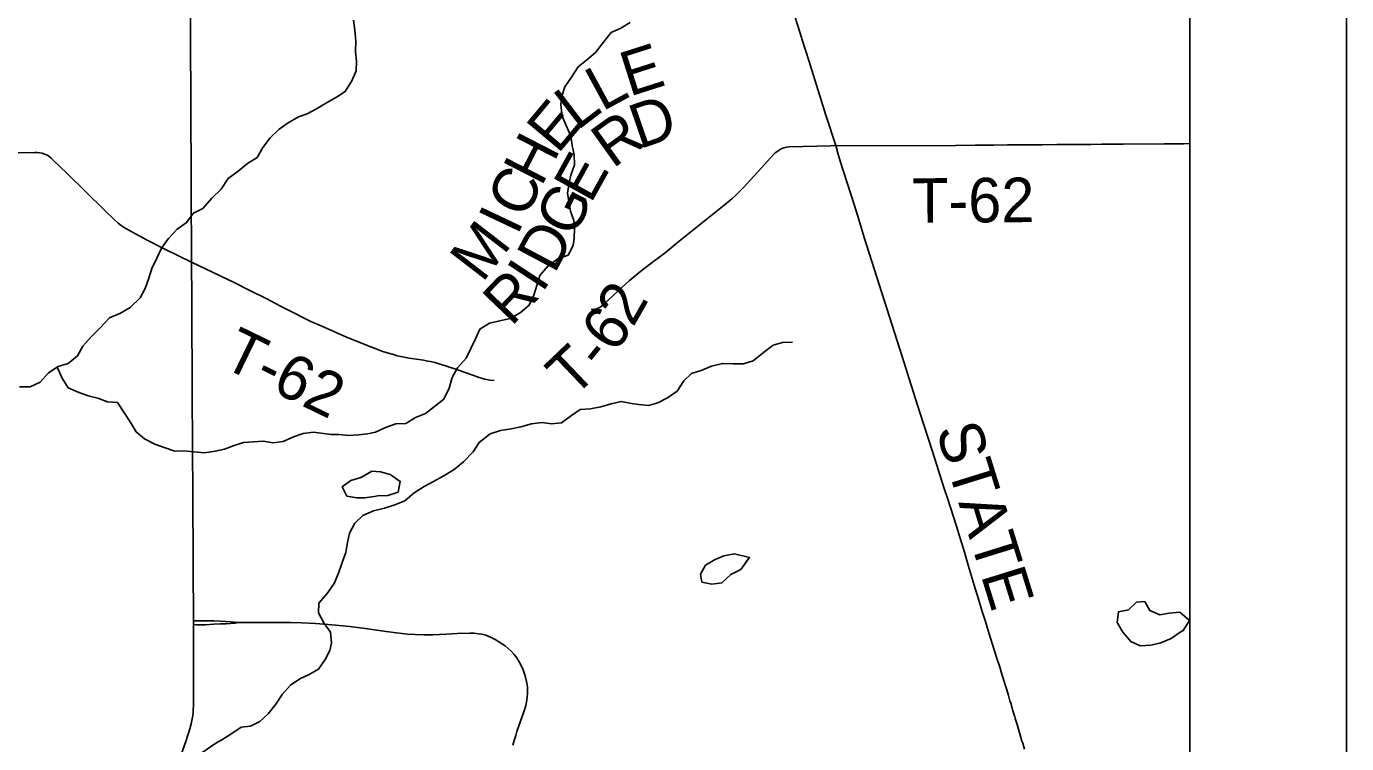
# Model space of a CAD drawing. Extents: x 0 to 34, y 0 to 22.
# Drawn here: x 8.157 to 9, y 19.582 to 20.039 of the extents above; entities that cross this region are included whole.
import ezdxf

# ---------------------------------------------------------------- set-up
doc = ezdxf.new("R2010")
doc.units = 0
for name, color, linetype in [('GM_X_County_Road', 7, 'Continuous'), ('GM_X_County_Road_Text', 7, 'Continuous'), ('GM_X_Minor_Lake', 7, 'Continuous'), ('GM_X_Minor_River', 7, 'Continuous'), ('GM_X_Rail_Line_Text', 7, 'Continuous'), ('GM_X_State_Location', 7, 'Continuous'), ('GM_X_State_Route', 7, 'Continuous'), ('GM_X_Township_Road', 7, 'Continuous'), ('GM_X_Township_Road_Text', 7, 'Continuous'), ('SH_Cut_Line', 7, 'Continuous'), ('SH_Data', 7, 'Continuous')]:
    doc.layers.add(name, color=color, linetype=linetype)

msp = doc.modelspace()

# ---------------------------------------------------------------- linework, layer by layer
at = {"layer": 'GM_X_County_Road'}
for points in [[(8.79429, 19.5781), (8.79321, 19.5818), (8.79278, 19.58325), (8.79144, 19.58776), (8.78963, 19.59383), (8.78849, 19.59766), (8.78812, 19.59892), (8.78787, 19.59978), (8.78682, 19.60334), (8.78654, 19.60426), (8.78558, 19.60741), (8.7851, 19.60901), (8.78413, 19.61223), (8.78239, 19.61799), (8.78229, 19.61831), (8.78161, 19.62055), (8.78, 19.6259), (8.7784, 19.63118), (8.77701, 19.63536), (8.77184, 19.65174), (8.76919, 19.66008), (8.76758, 19.66519), (8.76418, 19.6766), (8.76235, 19.68263), (8.75847, 19.69546), (8.75607, 19.70367), (8.75435, 19.70917), (8.75276, 19.7145), (8.7511, 19.71971), (8.74516, 19.73809), (8.74318, 19.74435), (8.73557, 19.76804), (8.72757, 19.79292), (8.72076, 19.81423), (8.71751, 19.82453), (8.71457, 19.83396), (8.69199, 19.90456), (8.68859, 19.91605), (8.68558, 19.92548), (8.67686, 19.95249), (8.67516, 19.95825), (8.67383, 19.96305), (8.66765, 19.98248), (8.65854, 20.01127), (8.65681, 20.01676), (8.65222, 20.03128), (8.652, 20.03199), (8.64601, 20.05095)], [(8.14473, 19.9585), (8.16237, 19.95875), (8.1641, 19.95867), (8.16564, 19.95855), (8.16717, 19.95825), (8.16866, 19.95771), (8.17005, 19.95716), (8.17129, 19.95647), (8.17302, 19.95508), (8.17456, 19.95364), (8.18298, 19.94552), (8.19472, 19.93403), (8.2074, 19.92144), (8.21325, 19.91589), (8.21573, 19.91366), (8.21667, 19.91292), (8.21785, 19.91197), (8.21959, 19.91084), (8.22266, 19.90911), (8.23396, 19.90306), (8.24565, 19.89702), (8.26261, 19.8888)]]:
    msp.add_lwpolyline(points, dxfattribs=at)
at = {"layer": 'GM_X_Minor_Lake'}
for points in [[(8.37762, 19.75534), (8.37076, 19.75139), (8.36434, 19.74939), (8.3587, 19.74531), (8.36183, 19.73947), (8.36811, 19.73842), (8.37323, 19.7385), (8.37929, 19.73935)], [(8.37753, 19.75529), (8.37076, 19.75139), (8.36434, 19.74939), (8.3587, 19.74531), (8.36183, 19.73947), (8.36811, 19.73842), (8.37323, 19.7385), (8.37929, 19.73935)], [(8.37929, 19.73935), (8.38157, 19.73957), (8.38802, 19.73986), (8.39444, 19.74204), (8.39585, 19.74891), (8.38952, 19.75318), (8.38323, 19.75499), (8.37747, 19.75534)], [(8.37929, 19.73935), (8.38157, 19.73957), (8.38802, 19.73986), (8.39444, 19.74204), (8.39585, 19.74891), (8.38952, 19.75318), (8.38323, 19.75499), (8.37762, 19.75534)], [(8.61888, 19.70042), (8.60932, 19.70265), (8.60251, 19.70141), (8.59647, 19.69885), (8.59064, 19.69534), (8.5875, 19.68978), (8.58834, 19.68466)], [(8.61883, 19.70044), (8.60932, 19.70265), (8.60251, 19.70141), (8.59647, 19.69885), (8.59064, 19.69534), (8.5875, 19.68978), (8.58834, 19.68466)], [(8.58834, 19.68466), (8.59481, 19.68343), (8.60125, 19.68409), (8.60687, 19.6895), (8.61327, 19.69264), (8.61892, 19.70048)], [(8.58834, 19.68466), (8.59481, 19.68343), (8.60125, 19.68409), (8.60687, 19.6895), (8.61327, 19.69264), (8.61888, 19.70042)], [(8.86593, 19.67179), (8.86078, 19.66704), (8.85435, 19.66561), (8.8535, 19.65895), (8.8572, 19.65273), (8.86223, 19.64672), (8.86816, 19.64396), (8.87498, 19.64444), (8.88141, 19.64587), (8.88801, 19.64863), (8.89383, 19.6527)], [(8.86593, 19.67179), (8.86078, 19.66704), (8.85435, 19.66561), (8.8535, 19.65895), (8.8572, 19.65273), (8.86223, 19.64672), (8.86816, 19.64396), (8.87498, 19.64444), (8.88141, 19.64587), (8.88801, 19.64863), (8.89383, 19.6527)], [(8.89383, 19.6527), (8.89572, 19.65368), (8.8998, 19.66021), (8.89364, 19.66544), (8.88682, 19.66477), (8.88076, 19.66372), (8.87446, 19.66648), (8.87114, 19.67233), (8.86588, 19.67179)], [(8.89383, 19.6527), (8.89572, 19.65368), (8.8998, 19.66021), (8.89364, 19.66544), (8.88682, 19.66477), (8.88076, 19.66372), (8.87446, 19.66648), (8.87114, 19.67233), (8.86593, 19.67179)]]:
    msp.add_lwpolyline(points, dxfattribs=at)
at = {"layer": 'GM_X_Minor_River'}
for points in [[(8.15274, 19.80917), (8.15958, 19.80927), (8.16598, 19.81221), (8.17121, 19.81818), (8.17741, 19.82208), (8.18383, 19.82407), (8.18983, 19.82891), (8.19316, 19.83505), (8.19875, 19.8414), (8.20437, 19.84681), (8.21034, 19.85317), (8.21732, 19.85612), (8.22353, 19.85983), (8.22989, 19.866), (8.23302, 19.87194), (8.23539, 19.87844), (8.23738, 19.88474), (8.24069, 19.89163), (8.24345, 19.89757), (8.24772, 19.90371), (8.25351, 19.90969), (8.25915, 19.91377), (8.2638, 19.91992), (8.26983, 19.92286), (8.27561, 19.9296), (8.28159, 19.93539), (8.28604, 19.94211), (8.29243, 19.94676), (8.29843, 19.9516), (8.30444, 19.95549), (8.30814, 19.96182), (8.31279, 19.96797), (8.31859, 19.97357), (8.32441, 19.97765), (8.33081, 19.98135), (8.33647, 19.98334), (8.3425, 19.98647), (8.3487, 19.99036), (8.3551, 19.99407), (8.36074, 19.99758), (8.365, 20.00448), (8.36775, 20.01079), (8.36804, 20.01688), (8.36737, 20.02295), (8.36746, 20.0298), (8.36678, 20.03682), (8.36593, 20.04308)], [(8.17656, 19.82154), (8.17685, 19.82169), (8.17999, 19.8147), (8.18388, 19.80849), (8.19019, 19.80573), (8.19667, 19.80355), (8.20277, 19.80193), (8.20888, 19.79954), (8.21534, 19.79926), (8.2235, 19.78684), (8.22721, 19.78043), (8.23259, 19.77595), (8.23909, 19.77262), (8.2452, 19.77043), (8.25188, 19.76825), (8.25776, 19.76834), (8.26403, 19.76767), (8.27087, 19.76701), (8.27769, 19.76825), (8.28374, 19.76948), (8.28978, 19.77185), (8.29583, 19.77365), (8.30227, 19.77413), (8.30834, 19.7746), (8.31481, 19.77355), (8.32106, 19.77441), (8.32766, 19.77736), (8.33389, 19.77935), (8.34052, 19.78021), (8.34679, 19.77954), (8.35174, 19.77885), (8.35687, 19.77874), (8.36314, 19.77826), (8.36921, 19.77854), (8.37489, 19.7792), (8.38, 19.78022), (8.38641, 19.78317), (8.39301, 19.78555), (8.39946, 19.78583), (8.40567, 19.78973), (8.41189, 19.7921), (8.41771, 19.79656), (8.42371, 19.8014), (8.42702, 19.80829), (8.429, 19.81516), (8.43233, 19.8213), (8.43793, 19.82746), (8.44087, 19.83359), (8.44381, 19.8399), (8.44675, 19.84603), (8.45277, 19.84992), (8.46601, 19.85278), (8.47241, 19.85648), (8.47822, 19.86132), (8.48116, 19.86764), (8.48296, 19.87394), (8.48495, 19.88024), (8.49036, 19.8864), (8.49637, 19.89086), (8.50297, 19.89324), (8.5063, 19.89937), (8.50679, 19.90413), (8.50708, 19.91022), (8.50662, 19.91535), (8.50463, 19.92121), (8.50361, 19.92632), (8.50256, 19.93296), (8.50379, 19.93906), (8.50485, 19.94421), (8.50703, 19.9509), (8.50693, 19.95717), (8.5057, 19.96323), (8.50466, 19.96911), (8.50171, 19.97591), (8.49915, 19.98176), (8.49828, 19.98916), (8.49878, 19.99392), (8.50096, 20.0006), (8.50523, 20.00675), (8.50949, 20.01328), (8.51474, 20.01754), (8.52055, 20.02257), (8.52557, 20.0291), (8.53061, 20.03526), (8.53664, 20.03801), (8.54265, 20.04171)], [(8.27817, 19.58193), (8.28201, 19.58407), (8.28841, 19.58803), (8.29423, 19.59211), (8.3003, 19.59277), (8.30613, 19.5957), (8.31156, 19.60054), (8.3164, 19.60688), (8.32048, 19.61302), (8.32571, 19.61899), (8.33172, 19.62288), (8.33775, 19.62564), (8.34377, 19.62915), (8.34786, 19.63529), (8.35099, 19.64104), (8.35206, 19.64581), (8.35139, 19.65264), (8.34712, 19.65866), (8.34361, 19.66507), (8.34389, 19.67115), (8.34911, 19.67731), (8.35376, 19.68385), (8.35651, 19.69035), (8.35887, 19.69723), (8.36105, 19.70353), (8.36228, 19.71001), (8.36352, 19.71592), (8.36684, 19.72225), (8.37208, 19.72707), (8.37887, 19.73003), (8.38586, 19.73184), (8.39247, 19.73384), (8.3987, 19.7364), (8.40469, 19.74162), (8.41108, 19.74571), (8.41711, 19.74884), (8.42332, 19.75216), (8.43028, 19.75645), (8.43628, 19.76129), (8.44244, 19.76765), (8.44634, 19.77379), (8.45328, 19.77922), (8.45989, 19.78141), (8.4667, 19.78246), (8.47276, 19.78369), (8.47956, 19.78569), (8.48638, 19.78636), (8.49247, 19.7855), (8.49891, 19.78617), (8.5051, 19.79101), (8.51074, 19.79471), (8.51738, 19.79519), (8.524, 19.79643), (8.53042, 19.79842), (8.53685, 19.79985), (8.54352, 19.79862), (8.54827, 19.79793), (8.55435, 19.79725), (8.56021, 19.79905), (8.56643, 19.80219), (8.57263, 19.80646), (8.57689, 19.81299), (8.58175, 19.81781), (8.58799, 19.81961), (8.59459, 19.82237), (8.60158, 19.82419), (8.60842, 19.82391), (8.61507, 19.82382), (8.62111, 19.82581), (8.62786, 19.83104), (8.63386, 19.83588), (8.63991, 19.83749), (8.64636, 19.83778)], [(8.15367, 19.49363), (8.15976, 19.49268), (8.1668, 19.49326), (8.17365, 19.49479), (8.18049, 19.49594), (8.18658, 19.49747), (8.19305, 19.49919), (8.19951, 19.50148), (8.20578, 19.50491), (8.21187, 19.50986), (8.21813, 19.51653), (8.22364, 19.52224), (8.22801, 19.52871), (8.23085, 19.53461), (8.23637, 19.53842), (8.24207, 19.54166), (8.24587, 19.54756), (8.24928, 19.55346), (8.25213, 19.55973), (8.25764, 19.56488), (8.26353, 19.56945), (8.26866, 19.57535), (8.27819, 19.58195)]]:
    msp.add_lwpolyline(points, dxfattribs=at)
at = {"layer": 'GM_X_Rail_Line_Text'}
msp.add_lwpolyline([(8.9, 17.93196), (8.9, 20.52117), (8.88492, 20.52095), (8.78844, 20.51908), (8.45204, 20.51253), (8.41696, 20.51215), (8.39386, 20.51177), (8.38319, 20.51123), (8.37874, 20.51114), (8.37504, 20.51102), (8.18847, 20.50622), (7.95771, 20.5026), (7.74412, 20.50184), (7.55552, 20.49834), (7.41076, 20.49536), (7.12851, 20.48984), (7.05001, 20.48828), (6.99108, 20.48711)], dxfattribs=at)
at = {"layer": 'GM_X_State_Route'}
msp.add_lwpolyline([(8.25487, 19.57176), (8.25896, 19.58294), (8.26152, 19.59101), (8.26234, 19.59433), (8.26299, 19.59733), (8.26343, 19.59957), (8.26365, 19.60148), (8.26376, 19.60284), (8.26381, 19.60649), (8.26386, 19.61538), (8.26381, 19.63452), (8.26386, 19.64564), (8.26389, 19.65751), (8.26386, 19.66), (8.26391, 19.66433), (8.26373, 19.69089), (8.2637, 19.6961), (8.26365, 19.70375), (8.26358, 19.71655), (8.26354, 19.72177), (8.26344, 19.73985), (8.26338, 19.75076), (8.26332, 19.76032), (8.26329, 19.76606), (8.26324, 19.77325), (8.26318, 19.78404), (8.26313, 19.7931), (8.26308, 19.80195), (8.26303, 19.81095), (8.26295, 19.8257), (8.26286, 19.84133), (8.2628, 19.85314), (8.26273, 19.86505), (8.26261, 19.8888), (8.26254, 19.90288), (8.26246, 19.92207), (8.26241, 19.93143), (8.26237, 19.94098), (8.26229, 19.95988), (8.26225, 19.96945), (8.26219, 19.98259), (8.26209, 20.00496), (8.26205, 20.01633), (8.262, 20.03016), (8.26194, 20.04568)], dxfattribs=at)
at = {"layer": 'GM_X_Township_Road'}
for points in [[(8.51775, 19.85855), (8.51983, 19.85878), (8.52112, 19.85906), (8.52213, 19.8594), (8.52303, 19.85979), (8.52404, 19.86035), (8.52537, 19.86145), (8.53528, 19.87057), (8.54196, 19.87675), (8.54837, 19.88215), (8.55415, 19.8867), (8.565, 19.89473), (8.57393, 19.90203), (8.60269, 19.92512), (8.60758, 19.92911), (8.60982, 19.93119), (8.61247, 19.93372), (8.61522, 19.93653), (8.62437, 19.94664), (8.63213, 19.95529), (8.63527, 19.95838), (8.63684, 19.95962), (8.6387, 19.96085), (8.64078, 19.96169), (8.64246, 19.96209), (8.64426, 19.96231), (8.67055, 19.96293), (8.67383, 19.96305)], [(8.67383, 19.96305), (8.70077, 19.96298), (8.75041, 19.96325), (8.76287, 19.96333), (8.76716, 19.96336), (8.7747, 19.96341), (8.78357, 19.96347), (8.79594, 19.96357), (8.80561, 19.96363), (8.81506, 19.9637), (8.82329, 19.96376), (8.83676, 19.96386), (8.84374, 19.96391), (8.85734, 19.96401), (8.88353, 19.9642), (8.89602, 19.96429), (8.9, 19.96432)], [(8.26261, 19.8888), (8.29018, 19.87544), (8.29904, 19.87115), (8.31021, 19.86556), (8.31982, 19.86045), (8.32403, 19.85837), (8.33795, 19.85124), (8.33887, 19.85084)], [(8.33887, 19.85084), (8.34578, 19.84787), (8.36104, 19.84118), (8.37422, 19.83583), (8.37986, 19.8336), (8.38407, 19.83206), (8.38749, 19.83097), (8.39151, 19.82973), (8.39389, 19.82904), (8.39621, 19.8285), (8.40151, 19.82751), (8.40766, 19.82656), (8.41063, 19.82611), (8.41336, 19.82567), (8.41527, 19.82526), (8.41791, 19.82463), (8.42133, 19.82364), (8.43129, 19.82037), (8.43659, 19.81855), (8.4423, 19.81658), (8.4462, 19.81522), (8.44977, 19.81408), (8.45314, 19.81344), (8.45591, 19.81314)], [(8.29243, 19.65892), (8.28776, 19.65935), (8.28422, 19.6596), (8.28114, 19.65972), (8.27686, 19.65989), (8.2723, 19.65994), (8.26386, 19.66)], [(8.29243, 19.65892), (8.29043, 19.65852), (8.28753, 19.65825), (8.28473, 19.65812), (8.28114, 19.65795), (8.27692, 19.65772), (8.27162, 19.65743), (8.26557, 19.65749), (8.26389, 19.65751)], [(8.46765, 19.5806), (8.46851, 19.58365), (8.46955, 19.58688), (8.47039, 19.58935), (8.47501, 19.60247), (8.47603, 19.60583), (8.47677, 19.60925), (8.47694, 19.61148), (8.47706, 19.61353), (8.477, 19.61781), (8.47643, 19.62123), (8.4758, 19.62396), (8.47513, 19.62623), (8.47432, 19.62864), (8.47284, 19.63189), (8.47022, 19.63628), (8.46862, 19.63839), (8.46674, 19.64056), (8.4648, 19.64238), (8.46292, 19.64392), (8.45648, 19.64808), (8.45351, 19.64962), (8.4506, 19.65076), (8.44792, 19.65139), (8.44588, 19.6517), (8.44313, 19.65202), (8.44022, 19.65216), (8.43224, 19.65192), (8.4254, 19.65139), (8.42089, 19.65116), (8.41673, 19.65094), (8.41086, 19.65099), (8.40538, 19.65122), (8.40048, 19.65145), (8.397, 19.65179), (8.39347, 19.65219), (8.38688, 19.65313), (8.38094, 19.65398), (8.37516, 19.65481), (8.36359, 19.65629), (8.35697, 19.65703), (8.34979, 19.65766), (8.34169, 19.65823), (8.33308, 19.65869), (8.32573, 19.65886), (8.29243, 19.65892)]]:
    msp.add_lwpolyline(points, dxfattribs=at)
at = {"layer": 'SH_Cut_Line'}
msp.add_lwpolyline([(2.1, 14.1), (8.9, 14.1), (8.9, 20.52117), (8.88492, 20.52095), (8.78844, 20.51908), (8.45204, 20.51253), (8.41696, 20.51215), (8.39386, 20.51177), (8.38319, 20.51123), (8.37874, 20.51114), (8.37504, 20.51102), (8.18847, 20.50622), (7.95771, 20.5026), (7.74412, 20.50184), (7.55552, 20.49834), (7.41076, 20.49536), (7.12851, 20.48984), (7.05001, 20.48828), (6.99108, 20.48711)], dxfattribs=at)
at = {"layer": 'SH_Data'}
for p, q in [((9, 21), (9, 14)), ((8.9, 20.9), (8.9, 14.1))]:
    msp.add_line(p, q, dxfattribs=at)

# ---------------------------------------------------------------- texts
at = {"layer": 'GM_X_County_Road_Text'}
msp.add_text('STATE', height=0.028409, rotation=287.24859, dxfattribs=at).set_placement((8.73762, 19.78185))
at = {"layer": 'GM_X_State_Location'}
msp.add_text('94', height=0.0000947, rotation=0.00001, dxfattribs=at).set_placement((8.23611, 19.70451))
for s, p in [('s', (8.25996, 19.7114)), ('r', (8.25995, 19.7114))]:
    msp.add_text(s, height=0.0000947, dxfattribs=at).set_placement(p)
at = {"layer": 'GM_X_Township_Road_Text'}
for s, height, rotation, p in [('E', 0.02841, 17.69634, (8.54213, 19.99422)), ('L', 0.02841, 28.54137, (8.52477, 19.98462)), ('E', 0.02841, 50.02762, (8.49643, 19.95718)), ('L', 0.02841, 37.48706, (8.50889, 19.97233)), ('D', 0.02841, 19.10885, (8.54852, 19.96067)), ('R', 0.02841, 35.58259, (8.53146, 19.94808)), ('H', 0.02841, 62.82729, (8.48594, 19.93633)), ('E', 0.02841, 61.01158, (8.51745, 19.9255)), ('C', 0.02841, 63.25691, (8.47546, 19.91554)), ('T-62', 0.028409, 0.35348, (8.72266, 19.91381)), ('G', 0.02841, 63.31945, (8.50637, 19.90343)), ('I', 0.02841, 64.71596, (8.47056, 19.90517)), ('M', 0.02841, 52.38044, (8.44826, 19.87506)), ('D', 0.02841, 62.0279, (8.49432, 19.88073)), ('I', 0.02841, 56.78628, (8.48648, 19.86853)), ('R', 0.02841, 46.19233, (8.46677, 19.84721)), ('2', 0.02841, 60.45242, (8.54448, 19.84668)), ('6', 0.02841, 55.15747, (8.53296, 19.8299)), ('T-62', 0.028409, 334.06654, (8.2808, 19.82253)), ('T', 0.02841, 43.68778, (8.50621, 19.80146)), ('-', 0.02841, 50.92548, (8.52423, 19.81902))]:
    msp.add_text(s, height=height, rotation=rotation, dxfattribs=at).set_placement(p)

doc.saveas('drawing.dxf')
